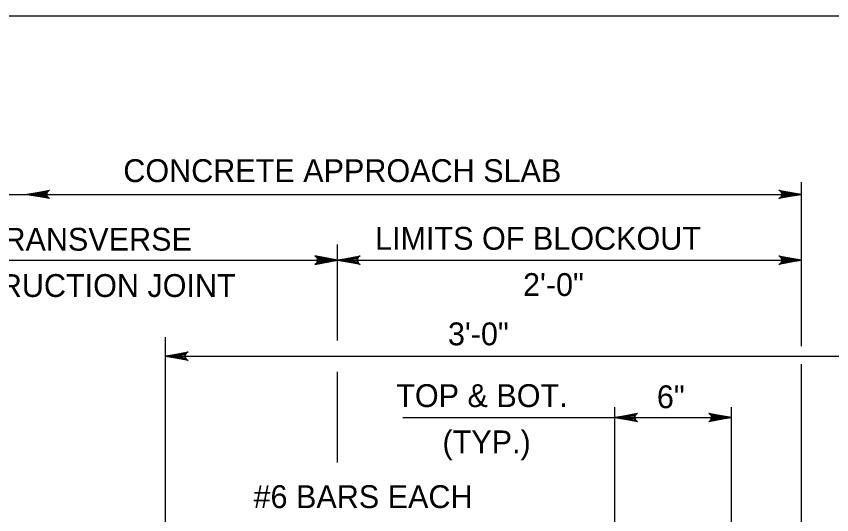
# Model space of a CAD drawing. Extents: x 636530 to 644067, y 294168 to 299122.
# Drawn here: x 640811.6 to 640918.7, y 296464 to 296529.5 of the extents above; entities that cross this region are included whole.
import ezdxf

# ---------------------------------------------------------------- set-up
doc = ezdxf.new("R2010")
doc.units = 0
doc.layers.add('1', color=7, linetype='Continuous')

msp = doc.modelspace()

# ---------------------------------------------------------------- linework, layer by layer
at = {"layer": '1'}
for p, q in [((641514.78, 296529.48), (640728.78, 296529.48)), ((640914.76, 296486.16), (640914.76, 296507.68)), ((640808.45, 296506.09), (640914.76, 296506.09)), ((640853.8, 296486.88), (640853.8, 296499.49)), ((640792.32, 296497.45), (640914.76, 296497.45)), ((640831.2, 296431.72), (640831.2, 296487.32)), ((640831.2, 296484.84), (640983.6, 296484.84)), ((640914.76, 296449.76), (640914.76, 296483.77)), ((640853.8, 296470.86), (640853.8, 296482.79)), ((640890.24, 296443.33), (640890.24, 296478.12)), ((640905.53, 296443.33), (640905.53, 296478.12)), ((640862.37, 296476.78), (640905.53, 296476.78))]:
    msp.add_line(p, q, dxfattribs=at)
for points in [[(640813.02, 296506.09), (640816, 296506.65), (640815.88, 296506.57), (640815.77, 296506.49), (640815.71, 296506.39), (640815.65, 296506.29), (640815.63, 296506.19), (640815.62, 296506.09), (640815.63, 296505.99), (640815.65, 296505.89), (640815.71, 296505.79), (640815.77, 296505.69), (640815.88, 296505.61), (640816, 296505.53), (640813.02, 296506.09), (640815.88, 296505.61), (640815.77, 296505.69), (640813.02, 296506.09), (640815.71, 296505.79), (640815.65, 296505.89), (640813.02, 296506.09), (640815.63, 296505.99), (640815.62, 296506.09), (640813.02, 296506.09), (640815.63, 296506.19), (640815.65, 296506.29), (640813.02, 296506.09), (640815.71, 296506.39), (640815.77, 296506.49), (640813.02, 296506.09), (640815.88, 296506.57)], [(640914.76, 296506.09), (640911.78, 296505.53), (640911.9, 296505.61), (640912.01, 296505.69), (640912.07, 296505.79), (640912.13, 296505.89), (640912.15, 296505.99), (640912.16, 296506.09), (640912.15, 296506.19), (640912.13, 296506.29), (640912.07, 296506.39), (640912.01, 296506.49), (640911.9, 296506.57), (640911.78, 296506.65), (640914.76, 296506.09), (640911.9, 296506.57), (640912.01, 296506.49), (640914.76, 296506.09), (640912.07, 296506.39), (640912.13, 296506.29), (640914.76, 296506.09), (640912.15, 296506.19), (640912.16, 296506.09), (640914.76, 296506.09), (640912.15, 296505.99), (640912.13, 296505.89), (640914.76, 296506.09), (640912.07, 296505.79), (640912.01, 296505.69), (640914.76, 296506.09), (640911.9, 296505.61)], [(640853.8, 296497.45), (640850.82, 296498.01), (640850.94, 296497.93), (640851.05, 296497.85), (640851.11, 296497.75), (640851.17, 296497.65), (640851.19, 296497.55), (640851.2, 296497.45), (640851.19, 296497.35), (640851.17, 296497.25), (640851.11, 296497.15), (640851.05, 296497.05), (640850.94, 296496.97), (640850.82, 296496.89), (640853.8, 296497.45), (640850.94, 296496.97), (640851.05, 296497.05), (640853.8, 296497.45), (640851.11, 296497.15), (640851.17, 296497.25), (640853.8, 296497.45), (640851.19, 296497.35), (640851.2, 296497.45), (640853.8, 296497.45), (640851.19, 296497.55), (640851.17, 296497.65), (640853.8, 296497.45), (640851.11, 296497.75), (640851.05, 296497.85), (640853.8, 296497.45), (640850.94, 296497.93)], [(640853.8, 296497.45), (640856.79, 296498.01), (640856.67, 296497.93), (640856.56, 296497.85), (640856.5, 296497.75), (640856.44, 296497.65), (640856.42, 296497.55), (640856.4, 296497.45), (640856.42, 296497.35), (640856.44, 296497.25), (640856.5, 296497.15), (640856.56, 296497.05), (640856.67, 296496.97), (640856.79, 296496.89), (640853.8, 296497.45), (640856.67, 296496.97), (640856.56, 296497.05), (640853.8, 296497.45), (640856.5, 296497.15), (640856.44, 296497.25), (640853.8, 296497.45), (640856.42, 296497.35), (640856.4, 296497.45), (640853.8, 296497.45), (640856.42, 296497.55), (640856.44, 296497.65), (640853.8, 296497.45), (640856.5, 296497.75), (640856.56, 296497.85), (640853.8, 296497.45), (640856.67, 296497.93)], [(640914.76, 296497.45), (640911.78, 296496.89), (640911.9, 296496.97), (640912.01, 296497.05), (640912.07, 296497.15), (640912.13, 296497.25), (640912.15, 296497.35), (640912.16, 296497.45), (640912.15, 296497.55), (640912.13, 296497.65), (640912.07, 296497.75), (640912.01, 296497.85), (640911.9, 296497.93), (640911.78, 296498.01), (640914.76, 296497.45), (640911.9, 296497.93), (640912.01, 296497.85), (640914.76, 296497.45), (640912.07, 296497.75), (640912.13, 296497.65), (640914.76, 296497.45), (640912.15, 296497.55), (640912.16, 296497.45), (640914.76, 296497.45), (640912.15, 296497.35), (640912.13, 296497.25), (640914.76, 296497.45), (640912.07, 296497.15), (640912.01, 296497.05), (640914.76, 296497.45), (640911.9, 296496.97)], [(640831.2, 296484.84), (640834.19, 296485.4), (640834.07, 296485.32), (640833.96, 296485.24), (640833.9, 296485.14), (640833.84, 296485.04), (640833.82, 296484.94), (640833.8, 296484.84), (640833.82, 296484.74), (640833.84, 296484.64), (640833.9, 296484.54), (640833.96, 296484.44), (640834.07, 296484.36), (640834.19, 296484.28), (640831.2, 296484.84), (640834.07, 296484.36), (640833.96, 296484.44), (640831.2, 296484.84), (640833.9, 296484.54), (640833.84, 296484.64), (640831.2, 296484.84), (640833.82, 296484.74), (640833.8, 296484.84), (640831.2, 296484.84), (640833.82, 296484.94), (640833.84, 296485.04), (640831.2, 296484.84), (640833.9, 296485.14), (640833.96, 296485.24), (640831.2, 296484.84), (640834.07, 296485.32)], [(640890.24, 296476.78), (640893.22, 296477.34), (640893.1, 296477.26), (640892.99, 296477.18), (640892.93, 296477.08), (640892.87, 296476.98), (640892.85, 296476.88), (640892.84, 296476.78), (640892.85, 296476.68), (640892.87, 296476.58), (640892.93, 296476.48), (640892.99, 296476.38), (640893.1, 296476.3), (640893.22, 296476.22), (640890.24, 296476.78), (640893.1, 296476.3), (640892.99, 296476.38), (640890.24, 296476.78), (640892.93, 296476.48), (640892.87, 296476.58), (640890.24, 296476.78), (640892.85, 296476.68), (640892.84, 296476.78), (640890.24, 296476.78), (640892.85, 296476.88), (640892.87, 296476.98), (640890.24, 296476.78), (640892.93, 296477.08), (640892.99, 296477.18), (640890.24, 296476.78), (640893.1, 296477.26)], [(640905.53, 296476.78), (640902.55, 296476.22), (640902.66, 296476.3), (640902.78, 296476.38), (640902.84, 296476.48), (640902.9, 296476.58), (640902.91, 296476.68), (640902.93, 296476.78), (640902.91, 296476.88), (640902.9, 296476.98), (640902.84, 296477.08), (640902.78, 296477.18), (640902.66, 296477.26), (640902.55, 296477.34), (640905.53, 296476.78), (640902.66, 296477.26), (640902.78, 296477.18), (640905.53, 296476.78), (640902.84, 296477.08), (640902.9, 296476.98), (640905.53, 296476.78), (640902.91, 296476.88), (640902.93, 296476.78), (640905.53, 296476.78), (640902.91, 296476.68), (640902.9, 296476.58), (640905.53, 296476.78), (640902.84, 296476.48), (640902.78, 296476.38), (640905.53, 296476.78), (640902.66, 296476.3)]]:
    msp.add_lwpolyline(points, dxfattribs=at)

# ---------------------------------------------------------------- texts
for s, p in [('CONCRETE APPROACH SLAB', (640825.68, 296507.7)), ('TRANSVERSE', (640807.49, 296498.69)), ('LIMITS OF BLOCKOUT', (640858.74, 296498.81)), ('CONSTRUCTION JOINT', (640795.42, 296492.61)), ('2\'-0"', (640878.17, 296492.74)), ('3\'-0"', (640868.31, 296486.26)), ('TOP & BOT.', (640861.52, 296478.15)), ('6"', (640895.75, 296478)), ('(TYP.)', (640867.59, 296472.07)), ('#6 BARS EACH', (640842.78, 296464.88))]:
    msp.add_text(s, height=3, dxfattribs=at).set_placement(p)

doc.saveas('drawing.dxf')
